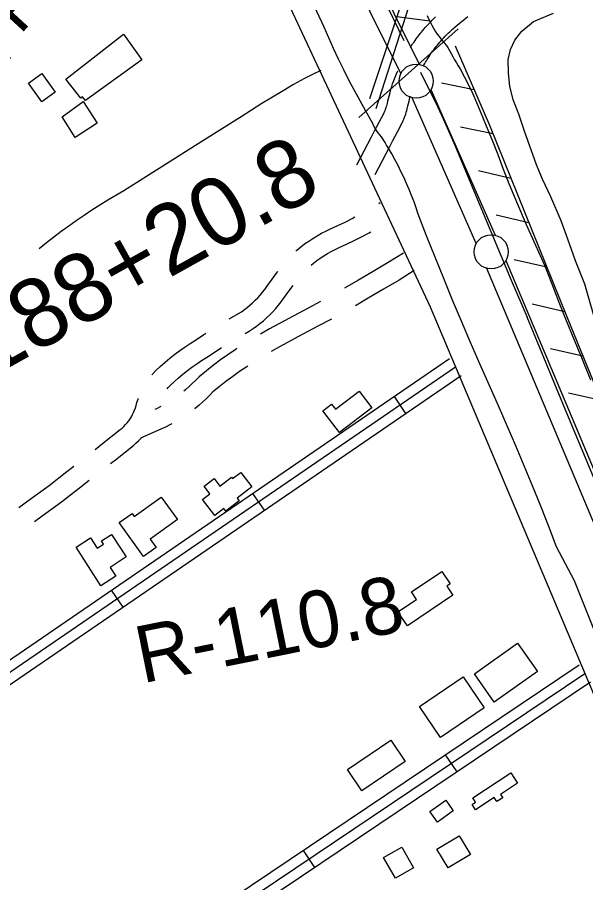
# Model space of a CAD drawing. Extents: x 3598634 to 3636690, y 517270 to 542944.
# Drawn here: x 3629524 to 3630353, y 526474 to 527737 of the extents above; entities that cross this region are included whole.
import ezdxf

# ---------------------------------------------------------------- set-up
doc = ezdxf.new("R2010")
doc.units = 0
for name, color, linetype in [('V-BLDG-OTLN', 7, 'Continuous'), ('V-FLOD-BASE', 7, 'Continuous'), ('V-LEVE-TOET', 7, 'Continuous'), ('V-RIVR-RANG-IDEN', 7, 'Continuous'), ('V-ROAD-CNTR', 7, 'Continuous'), ('V-RRAP-FSHR', 7, 'Continuous'), ('V-SITE-VEGE', 7, 'Continuous'), ('V-SURV-IDEN', 7, 'Continuous'), ('V-SURV-LINE', 7, 'Continuous'), ('V-UTIL-LINE', 7, 'Continuous')]:
    doc.layers.add(name, color=color, linetype=linetype)

msp = doc.modelspace()

# ---------------------------------------------------------------- linework, layer by layer
at = {"layer": 'V-BLDG-OTLN'}
for points in [[(3629678.5, 527712.5), (3629705.4, 527675.1), (3629623.1, 527615.8), (3629618.9, 527621.5), (3629616.2, 527619.3), (3629594.5, 527646.9)], [(3629559.4, 527655.4), (3629578.9, 527628.1), (3629559.2, 527614), (3629539.8, 527641)], [(3629588.9, 527592), (3629619.8, 527614.4), (3629640.3, 527582.6), (3629608.2, 527562)], [(3630041, 527167.4), (3629993.7, 527131.4), (3629969.5, 527163.1), (3629982.1, 527172.7), (3629987.9, 527165.2), (3630022.6, 527191.6)], [(3629865.8, 527052.1), (3629844.6, 527035.7), (3629847.6, 527031.8), (3629828, 527016.6), (3629825.2, 527020.2), (3629812, 527010), (3629793.7, 527033.6), (3629804.6, 527042), (3629796.1, 527052.9), (3629810.8, 527064.3), (3629819.4, 527053.2), (3629836.2, 527066.2), (3629837.9, 527064), (3629849.6, 527073.1)], [(3629757.2, 527004.2), (3629717.7, 526975.8), (3629726.4, 526963.6), (3629708, 526950.4), (3629672.4, 527000), (3629691, 527013.3), (3629694.2, 527008.9), (3629733.6, 527037.1)], [(3629645.7, 526907.7), (3629609.4, 526963.9), (3629630.4, 526977.5), (3629640.1, 526962.5), (3629649.6, 526968.6), (3629646.5, 526973.3), (3629661.1, 526982.6), (3629682.4, 526949.7), (3629658.9, 526934.5), (3629667.2, 526921.6)], [(3630159.4, 526893.8), (3630093, 526849.1), (3630079.2, 526869.6), (3630106.3, 526887.8), (3630099, 526898.7), (3630143.1, 526928.4), (3630155.2, 526910.4), (3630150.4, 526907.2)], [(3630283, 526782.5), (3630219.8, 526737.8), (3630190.7, 526778.9), (3630253.9, 526823.7)], [(3630174.4, 526774.6), (3630205.2, 526729.4), (3630141.5, 526686.1), (3630110.7, 526731.4)], [(3630005.5, 526639.4), (3630068.7, 526682.1), (3630089.7, 526651), (3630026.5, 526608.3)], [(3630253.9, 526619.6), (3630229, 526603.2), (3630232.3, 526598.3), (3630223.7, 526592.6), (3630219.7, 526598.7), (3630192.4, 526580.7), (3630187.3, 526588.4), (3630192.4, 526591.8), (3630188.3, 526598), (3630244, 526634.7)], [(3630125.7, 526578.2), (3630148.9, 526594.7), (3630159.9, 526579.2), (3630136.7, 526562.8)], [(3630168.5, 526542.7), (3630184.9, 526515.4), (3630152.3, 526495.9), (3630136, 526523.2)], [(3630084.7, 526526.2), (3630101.9, 526495.8), (3630075.5, 526480.9), (3630058.3, 526511.2)]]:
    msp.add_lwpolyline(points, close=True, dxfattribs=at)
at = {"layer": 'V-FLOD-BASE'}
msp.add_line((3630088.1, 527702.8), (3630045.4, 527792.1), dxfattribs=at)
for points in [[(3630111.9, 527657.2), (3630120.5, 527640.3), (3630129, 527623.3), (3630137.2, 527606.2), (3630145.2, 527589), (3630153, 527571.7), (3630160.7, 527554.3), (3630168.1, 527536.8), (3630175.3, 527519.2), (3630182.4, 527501.6), (3630244.2, 527353.6), (3630267.9, 527299.7)], [(3630610.3, 526485.5), (3630563.4, 526594.3), (3630517.7, 526703.7), (3630465.7, 526828.1), (3630408.7, 526964.2), (3630362.4, 527071.1), (3630323.1, 527165.5), (3630267.9, 527299.7)]]:
    msp.add_lwpolyline(points, dxfattribs=at)
at = {"layer": 'V-LEVE-TOET'}
msp.add_line((3630336.8, 526915), (3630310.8, 526964.7), dxfattribs=at)
for points in [[(3630310.8, 526964.7), (3630299.2, 526994.3), (3630287.5, 527023.8), (3630275.6, 527053.3), (3630263.5, 527082.7), (3630251.2, 527112), (3630238.7, 527141.2), (3630226.1, 527170.3), (3630212.2, 527201), (3630198.5, 527231.8), (3630185, 527262.7), (3630171.7, 527293.7), (3630158.7, 527324.7), (3630145.9, 527355.9), (3630133.3, 527387.2), (3630121, 527418.5), (3630108.9, 527450), (3630105.8, 527459.1), (3630102.6, 527468.2), (3630099.1, 527477.2), (3630095.5, 527486.1), (3630091.7, 527495), (3630087.8, 527503.8), (3630083.6, 527512.5), (3630079.3, 527521.1), (3630074.8, 527529.6), (3630070.1, 527538), (3630065.3, 527546.4), (3630062.6, 527550.8), (3630060.3, 527554.6), (3630055.1, 527562.7), (3630052.6, 527565.7), (3630050.2, 527568.7), (3630047.9, 527571.9), (3630045.9, 527575.2), (3630044, 527578.6), (3630042.3, 527582.1), (3630040.7, 527585.7), (3630032.2, 527600.5), (3630023.8, 527615.4), (3630015.7, 527630.4), (3630007.7, 527645.6), (3630000, 527660.8), (3629992.5, 527676.2), (3629985.2, 527691.7), (3629978.2, 527707.2), (3629971.3, 527722.9), (3629939.4, 527792.2)], [(3630121.7, 527740.1), (3630123.9, 527735.3), (3630126.3, 527730.7), (3630128.6, 527726.1), (3630131.1, 527721.5), (3630133.7, 527717), (3630134.4, 527715.7), (3630136.4, 527712.6), (3630139.1, 527709.3), (3630141.7, 527706), (3630144.4, 527702.8), (3630147, 527699.6), (3630149.5, 527696.5), (3630152, 527693.5), (3630154.2, 527688.9), (3630156.6, 527684.4), (3630159.1, 527679.9), (3630161.7, 527675.4), (3630164.4, 527671), (3630167.2, 527666.7), (3630170.1, 527662.3), (3630176.4, 527650.1), (3630182.5, 527637.8), (3630188.4, 527625.4), (3630194, 527612.8)], [(3630194, 527612.8), (3630199.4, 527600.1), (3630208, 527579.1), (3630216.5, 527558.1), (3630224.8, 527537), (3630232.9, 527515.8), (3630240.9, 527494.6), (3630253.6, 527464.6), (3630266.5, 527434.8), (3630279.7, 527405), (3630293.2, 527375.4), (3630303.6, 527348.4), (3630314.2, 527321.4), (3630324.9, 527294.6), (3630335.9, 527267.8), (3630347.1, 527241), (3630360.4, 527208.1)], [(3631057, 525246.7), (3631002.3, 525362.7), (3630957.8, 525458.5), (3630917.8, 525545.1), (3630874, 525642.2), (3630830.3, 525754.2), (3630789.7, 525844.8), (3630752.9, 525934.6), (3630722.4, 526002.4), (3630678, 526107.9), (3630642.6, 526198.4), (3630593.3, 526333.2), (3630563.5, 526402.2), (3630552.5, 526411.4), (3630546.7, 526421), (3630535.9, 526438.8), (3630525.2, 526471.4), (3630498, 526537.2), (3630451.1, 526655), (3630418.7, 526726.7), (3630376.7, 526815.3), (3630336.8, 526915)]]:
    msp.add_lwpolyline(points, dxfattribs=at)
at = {"layer": 'V-ROAD-CNTR'}
for p, q in [((3630051.1, 527465.6), (3630053.1, 527466.9)), ((3630073.4, 527183.8), (3630090.3, 527159)), ((3629867.1, 527042.5), (3629884.1, 527017.8)), ((3629660.8, 526901.3), (3629677.8, 526876.5)), ((3630148.2, 526660.8), (3630164.9, 526635.9)), ((3629940.7, 526521.4), (3629957.5, 526496.5))]:
    msp.add_line(p, q, dxfattribs=at)
for points in [[(3629731.6, 528159), (3630126, 527314.9), (3630608.6, 526171.2)], [(3630097.3, 527693.1), (3630098.5, 527695.1), (3630100.6, 527698.4), (3630102.6, 527701.2), (3630104.3, 527703.7), (3630105.9, 527705.9), (3630107.3, 527707.8), (3630109.7, 527711), (3630111.6, 527713.5), (3630113.1, 527715.3), (3630115.3, 527718), (3630117.5, 527720.6), (3630119.1, 527722.4), (3630120.7, 527724.2), (3630123.6, 527727.4), (3630126.5, 527730.4), (3630129.1, 527733.1), (3630131.7, 527735.6), (3630134.1, 527738)], [(3630117, 527667.7), (3630118.2, 527669.8), (3630119.4, 527671.9), (3630120.6, 527673.8), (3630121.7, 527675.6), (3630123.8, 527678.9), (3630125.6, 527681.8), (3630127.3, 527684.3), (3630128.8, 527686.4), (3630130.2, 527688.3), (3630131.3, 527689.9), (3630133.5, 527692.8), (3630135.1, 527694.8), (3630136.3, 527696.4), (3630138.3, 527698.7), (3630140.2, 527701), (3630141.6, 527702.6), (3630142.9, 527704), (3630145.6, 527706.9), (3630148.1, 527709.6), (3630150.4, 527712), (3630152.7, 527714.2), (3630154.8, 527716.3), (3630156.8, 527718.2), (3630158.7, 527720), (3630160.6, 527721.6), (3630162.2, 527723.1), (3630165.5, 527725.9), (3630168.4, 527728.3), (3630170.9, 527730.4), (3630173.2, 527732.2), (3630175.2, 527733.8), (3630178.7, 527736.5), (3630181.4, 527738.5)], [(3629966.5, 527659.6), (3629954.5, 527653.9), (3629942.6, 527647.9), (3629926.9, 527639.1), (3629911.4, 527630.1), (3629895.9, 527620.8), (3629880.6, 527611.4), (3629865.4, 527601.8), (3629850.4, 527591.9), (3629793.1, 527556.2), (3629736, 527520.2), (3629679.1, 527483.9), (3629667.2, 527477.1), (3629655.5, 527470.2), (3629643.9, 527463), (3629632.4, 527455.7), (3629621, 527448.2), (3629609.7, 527440.5), (3629598.6, 527432.7), (3629587.6, 527424.7), (3629576.7, 527416.4), (3629566, 527408.1), (3629555.4, 527399.5)], [(3630019.2, 527522), (3630030, 527542.4), (3630040.7, 527562.8), (3630045.1, 527571.4), (3630051.8, 527584.2), (3630058.5, 527597), (3630059, 527598.2), (3630059.5, 527599.3), (3630060, 527600.3), (3630060.4, 527601.4), (3630060.9, 527602.5), (3630061.2, 527603.4), (3630062, 527605.6), (3630062.6, 527607.6), (3630063.2, 527609.6), (3630063.7, 527611.5), (3630064.6, 527615.2), (3630066.3, 527622.1), (3630067.6, 527627.5), (3630068.2, 527629.7), (3630069.2, 527633.4), (3630070, 527636.2), (3630070.7, 527638.4), (3630071.3, 527640.1), (3630072.1, 527642.6), (3630073.1, 527645), (3630075.2, 527650), (3630077.2, 527654.7), (3630079.1, 527659), (3630079.2, 527659.3)], [(3630045.8, 527508), (3630056.5, 527528.4), (3630067.2, 527548.9), (3630071.7, 527557.5), (3630078.5, 527570.4), (3630085.2, 527583.5), (3630086.1, 527585.2), (3630086.9, 527586.9), (3630087.6, 527588.6), (3630088.3, 527590.2), (3630088.9, 527591.8), (3630089.5, 527593.3), (3630090.5, 527596.2), (3630091.3, 527598.9), (3630092, 527601.4), (3630092.7, 527603.8), (3630093.8, 527608), (3630095.5, 527615.1), (3630096.7, 527620.3), (3630097.1, 527622)], [(3629930, 527396.1), (3629931.5, 527397.5), (3629937.2, 527402.1), (3629943, 527406.5), (3629949, 527410.7), (3629955.1, 527414.7), (3629961.3, 527418.5), (3629967.7, 527422.1), (3629974.1, 527425.4), (3629980.6, 527428.5), (3629991.4, 527433.5), (3630002, 527438.5), (3630012.4, 527443.8), (3630016.3, 527445.9)], [(3629952.4, 527375.8), (3629955.7, 527378.5), (3629960.7, 527382.3), (3629965.8, 527385.9), (3629971.1, 527389.3), (3629976.5, 527392.6), (3629981.9, 527395.7), (3629987.5, 527398.6), (3629993.3, 527401.3), (3630004.2, 527406.3), (3630015.2, 527411.6), (3630026.2, 527417.1), (3630037, 527422.9), (3630039.5, 527424.3)], [(3630087.1, 527393.1), (3630065.1, 527379.6), (3630043, 527366.2), (3630020.7, 527353.1), (3630001.3, 527341.9)], [(3629833, 527297.2), (3629834, 527297.8), (3629846.5, 527304.9), (3629850.7, 527307.7), (3629855, 527310.7), (3629859.2, 527313.9), (3629863.2, 527317.3), (3629867.1, 527320.7), (3629870.9, 527324.4), (3629874.6, 527328.1), (3629878.1, 527332), (3629881.5, 527336), (3629884.7, 527340.2), (3629887.9, 527344.6), (3629895.5, 527355.1), (3629903.3, 527365.7), (3629903.7, 527366.2)], [(3630102.8, 527367.6), (3630080.7, 527353.9), (3630058.3, 527340.5), (3630035.8, 527327.2), (3630017, 527316.3)], [(3629856, 527275.9), (3629862.1, 527279.3), (3629867.6, 527282.9), (3629872.8, 527286.6), (3629877.8, 527290.4), (3629882.7, 527294.4), (3629887.5, 527298.7), (3629892, 527303), (3629896.5, 527307.6), (3629900.7, 527312.3), (3629904.8, 527317.1), (3629908.7, 527322.1), (3629912.3, 527327.1), (3629919.7, 527337.5), (3629926, 527345.9)], [(3629966.3, 527322.5), (3629948, 527312.9), (3629919.8, 527297.8), (3629891.7, 527282.5), (3629878.3, 527275)], [(3629982.1, 527296.9), (3629962, 527286.3), (3629934, 527271.4), (3629906.2, 527256.2), (3629894, 527249.4)], [(3629720, 527215.4), (3629721.5, 527217.1), (3629725.2, 527221.2), (3629732.2, 527227.7), (3629739.2, 527233.8), (3629746.2, 527239.7), (3629753.5, 527245.5), (3629760.9, 527251), (3629768.4, 527256.3), (3629776.1, 527261.4), (3629783.6, 527266.2), (3629795.8, 527274.3), (3629798.9, 527276.3)], [(3629742.2, 527195.2), (3629743.9, 527197.2), (3629746.5, 527200), (3629752.4, 527205.5), (3629758.7, 527211.1), (3629765.2, 527216.5), (3629771.8, 527221.7), (3629778.5, 527226.7), (3629785.4, 527231.6), (3629792.4, 527236.3), (3629799.9, 527241), (3629812.2, 527249.1), (3629821.8, 527255.3)], [(3629844.2, 527254.1), (3629841.4, 527252.2), (3629830.8, 527244.8), (3629820.3, 527237.2), (3629809.9, 527229.4), (3629799.6, 527221.5), (3629788.8, 527212.8), (3629783.5, 527207.3), (3629779, 527202.8), (3629774.3, 527198.4), (3629769.4, 527194.2), (3629766.4, 527191.6)], [(3629207, 526590.5), (3630154.6, 527239.4)], [(3629215.5, 526578.1), (3630163.1, 527227)], [(3629860, 527228.5), (3629858.4, 527227.4), (3629848.1, 527220.3), (3629838, 527213), (3629828.1, 527205.6), (3629818.2, 527197.9), (3629809.2, 527190.7), (3629805, 527186.3), (3629799.7, 527181.1), (3629794.4, 527176.1), (3629788.8, 527171.3), (3629783.2, 527166.6), (3629782.2, 527165.9)], [(3629224, 526565.8), (3630171.6, 527214.7)], [(3629637.4, 527106.7), (3629648.1, 527115.2), (3629673.9, 527135.5), (3629676.7, 527137.9), (3629679.2, 527140.3), (3629681.7, 527142.9), (3629684, 527145.6), (3629686.2, 527148.4), (3629688.2, 527151.4), (3629690.1, 527154.4), (3629691.8, 527157.5), (3629693.3, 527160.7), (3629694.7, 527163.9), (3629696, 527167.3), (3629697, 527170.7), (3629698.1, 527174.9), (3629699.8, 527180.1), (3629700.1, 527181)], [(3629733.2, 527169.4), (3629732.3, 527168.9), (3629726.6, 527166), (3629724.3, 527164.9)], [(3629748.9, 527143.8), (3629746.4, 527142.5), (3629739.9, 527139.1), (3629733.3, 527136), (3629703.4, 527122.9)], [(3629659.8, 527086.2), (3629666.7, 527091.6), (3629693, 527112.4), (3629696.8, 527115.6), (3629700.5, 527119.1), (3629704, 527122.8), (3629704.3, 527123.3)], [(3629525.9, 527022.1), (3629542.4, 527034), (3629569.9, 527054.2), (3629596, 527074.4), (3629605.9, 527082.1)], [(3629548.5, 527001.4), (3629560.1, 527009.8), (3629588, 527030.2), (3629614.4, 527050.7), (3629628.3, 527061.6)], [(3628654.3, 525656.7), (3630343.5, 526792.1)], [(3628662.7, 525644.2), (3630351.9, 526779.6)], [(3628671, 525631.8), (3630360.2, 526767.2)]]:
    msp.add_lwpolyline(points, dxfattribs=at)
at = {"layer": 'V-RRAP-FSHR'}
for p, q in [((3630125.8, 527731.8), (3630077.4, 527738.1)), ((3630190.3, 527631.6), (3630142.5, 527641.3)), ((3630218.2, 527567.4), (3630170.4, 527577.1)), ((3630244.1, 527502.3), (3630196.5, 527513.3)), ((3630270.3, 527437.4), (3630222.7, 527448.4)), ((3630296.5, 527372.5), (3630249, 527383.5)), ((3630322.7, 527307.6), (3630275.2, 527318.6)), ((3630349.2, 527242.8), (3630301.6, 527253.6)), ((3630375.7, 527178), (3630328, 527188.8))]:
    msp.add_line(p, q, dxfattribs=at)
msp.add_lwpolyline([(3630162.5, 527695.8), (3630212.7, 527580.1), (3630326.2, 527299), (3630501.9, 526869), (3630608.9, 526643.7), (3630635.4, 526572.4), (3630632.2, 526517)], dxfattribs=at)
at = {"layer": 'V-SITE-VEGE'}
msp.add_lwpolyline([(3630372, 527278.4), (3630351.7, 527347.9), (3630338.1, 527382.1), (3630327.1, 527413.4), (3630317.4, 527440.2), (3630302.1, 527475.4), (3630290, 527501.3), (3630281.4, 527521.8), (3630264, 527571.3), (3630255.8, 527595.8), (3630247.4, 527616.9), (3630242.6, 527636.7), (3630240.3, 527655.9), (3630239.9, 527675.7), (3630243.2, 527690.3), (3630249.6, 527704.2), (3630260.2, 527717), (3630277.2, 527731.2), (3630306, 527743.4)], dxfattribs=at)
at = {"layer": 'V-SURV-LINE'}
for points in [[(3629887.6, 528117), (3630110.2, 527668.7)], [(3630083.3, 527655.4), (3629860.7, 528103.7)], [(3630127.4, 527631.9), (3630220.9, 527419.3)], [(3630193.4, 527407.3), (3630100, 527619.8)], [(3630236.7, 527382.4), (3630828.3, 525975.7)], [(3630800.7, 525964.1), (3630209.1, 527370.8)]]:
    msp.add_lwpolyline(points, dxfattribs=at)
for centre in [(3630105.7, 527644.1), (3630215.2, 527395)]:
    msp.add_circle(centre, 25, dxfattribs=at)
at = {"layer": 'V-UTIL-LINE'}
for p, q in [((3630038.2, 527619), (3630087.6, 527767.4)), ((3630047.2, 527604), (3630099.6, 527767.4)), ((3630021.9, 527591.2), (3630166.9, 527720.4))]:
    msp.add_line(p, q, dxfattribs=at)

# ---------------------------------------------------------------- texts
at = {"layer": 'V-RIVR-RANG-IDEN'}
msp.add_text('R-110.8', height=83, rotation=11.4051, dxfattribs=at).set_placement((3629705.8, 526765))
at = {"layer": 'V-SURV-IDEN'}
for s, rotation, p in [('182+80.2', 47.3324, (3629367.9, 527518.9)), ('188+20.8', 29.1668, (3629481.3, 527209.1))]:
    msp.add_text(s, height=100, rotation=rotation, dxfattribs=at).set_placement(p)

doc.saveas('drawing.dxf')
